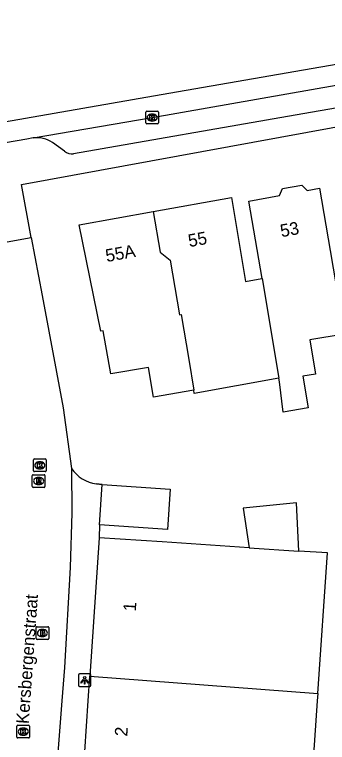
# Model space of a CAD drawing. Extents: x 159053 to 160041, y 380450 to 381422.
# Drawn here: x 159418.9 to 159443.6, y 381246.7 to 381304.3 of the extents above; entities that cross this region are included whole.
import ezdxf

# ---------------------------------------------------------------- set-up
doc = ezdxf.new("R2010")
doc.units = 0
for name, color, linetype in [('IMGEO_Brandkraan', 7, 'Continuous'), ('IMGEO_Kolk', 7, 'Continuous'), ('IMGEO_Lichtpunt', 7, 'Continuous'), ('IMGEO_Muur', 7, 'Continuous'), ('IMGEO_Openbare_ruimte_label', 7, 'Continuous'), ('IMGEO_Pand', 7, 'Continuous'), ('IMGEO_Pand_nummerreeks', 7, 'Continuous'), ('IMGEO_Rijbaan_lokaal_gesloten', 7, 'Continuous'), ('IMGEO_Rijbaan_lokaal_open', 7, 'Continuous'), ('IMGEO_Rioolput', 7, 'Continuous'), ('IMGEO_Voetpad_gesloten', 7, 'Continuous'), ('IMGEO_Voetpad_open', 7, 'Continuous')]:
    doc.layers.add(name, color=color, linetype=linetype)

msp = doc.modelspace()

# ---------------------------------------------------------------- linework, layer by layer
at = {"layer": 'IMGEO_Brandkraan'}
for p, q in [((159420.561, 381254.944), (159420.561, 381255.796)), ((159420.636, 381255.87), (159421.488, 381255.87)), ((159421.049, 381255.65), (159421.074, 381255.65)), ((159421.562, 381255.796), (159421.562, 381254.944)), ((159421.072, 381255.09), (159421.047, 381255.09)), ((159421.488, 381254.87), (159420.636, 381254.87))]:
    msp.add_line(p, q, dxfattribs=at)
for points in [[(159420.561, 381254.944), (159420.561, 381255.796)], [(159420.636, 381255.87), (159421.488, 381255.87)], [(159420.909, 381255.57), (159420.909, 381255.17), (159421.122, 381255.17)], [(159421.14, 381255.57), (159420.909, 381255.57)], [(159421.562, 381255.796), (159421.562, 381254.944)], [(159421.088, 381255.489), (159421.034, 381255.489), (159421.034, 381255.413)], [(159421.034, 381255.413), (159421.087, 381255.413)], [(159421.096, 381255.337), (159421.034, 381255.337), (159421.034, 381255.256)], [(159421.034, 381255.256), (159421.096, 381255.256)], [(159421.488, 381254.87), (159420.636, 381254.87)]]:
    msp.add_lwpolyline(points, dxfattribs=at)
for centre, radius, start, end in [((159420.638, 381255.794), 0.0765, 91.55205, 178.44795), ((159420.638, 381255.794), 0.0765, 91.55205, 178.44795), ((159421.144, 381255.425), 0.145, 59.4692, 91.53667), ((159421.169, 381255.472), 0.0922, 285.51372, 58.15012), ((159421.486, 381255.794), 0.0765, 1.55205, 88.44795), ((159421.486, 381255.794), 0.0765, 1.55205, 88.44795), ((159420.638, 381254.946), 0.0765, 181.55205, 268.44795), ((159420.638, 381254.946), 0.0765, 181.55205, 268.44795), ((159421.089, 381255.451), 0.0379, 267.82845, 90.93552), ((159421.097, 381255.296), 0.0404, 269.87594, 90.50774), ((159421.128, 381255.421), 0.251, 268.66757, 293.53466), ((159421.174, 381255.28), 0.105, 301.31148, 78.98903), ((159421.486, 381254.946), 0.0765, 271.55205, 358.44795), ((159421.486, 381254.946), 0.0765, 271.55205, 358.44795)]:
    msp.add_arc(centre, radius, start, end, dxfattribs=at)
for centre, major_axis, ratio, start_param, end_param in [((159421.048, 381255.37), (-0.387, 0.002), 0.722429, 4.712389, 7.853982), ((159421.073, 381255.37), (-0.39, 0.002), 0.717154, 1.570796, 4.712389)]:
    msp.add_ellipse(centre, major_axis=major_axis, ratio=ratio, start_param=start_param, end_param=end_param, dxfattribs=at)
at = {"layer": 'IMGEO_Kolk'}
for p, q in [((159429.25, 381295.696), (159429.25, 381296.548)), ((159429.325, 381296.622), (159430.177, 381296.622)), ((159429.738, 381296.402), (159429.763, 381296.402)), ((159430.251, 381296.548), (159430.251, 381295.696)), ((159429.761, 381295.842), (159429.736, 381295.842)), ((159430.177, 381295.622), (159429.325, 381295.622)), ((159420.361, 381268.202), (159420.361, 381269.054)), ((159420.436, 381269.128), (159421.288, 381269.128)), ((159420.849, 381268.908), (159420.874, 381268.908)), ((159421.362, 381269.054), (159421.362, 381268.202)), ((159420.872, 381268.348), (159420.847, 381268.348)), ((159421.288, 381268.128), (159420.436, 381268.128)), ((159419.121, 381248.071), (159419.973, 381248.071)), ((159419.046, 381247.145), (159419.046, 381247.997)), ((159419.534, 381247.851), (159419.559, 381247.851)), ((159420.047, 381247.997), (159420.047, 381247.145)), ((159419.973, 381247.071), (159419.121, 381247.071)), ((159419.557, 381247.291), (159419.532, 381247.291))]:
    msp.add_line(p, q, dxfattribs=at)
for points in [[(159429.25, 381295.696), (159429.25, 381296.548)], [(159429.325, 381296.622), (159430.177, 381296.622)], [(159430.251, 381296.548), (159430.251, 381295.696)], [(159429.571, 381296.322), (159429.694, 381296.322), (159429.694, 381296.171), (159429.824, 381296.322), (159429.988, 381296.322), (159429.842, 381296.171), (159429.995, 381295.922), (159429.843, 381295.922), (159429.758, 381296.086), (159429.694, 381296.019), (159429.694, 381295.922), (159429.571, 381295.922), (159429.571, 381296.322)], [(159430.177, 381295.622), (159429.325, 381295.622)], [(159420.361, 381268.202), (159420.361, 381269.054)], [(159420.436, 381269.128), (159421.288, 381269.128)], [(159420.682, 381268.828), (159420.805, 381268.828), (159420.805, 381268.677), (159420.935, 381268.828), (159421.099, 381268.828), (159420.953, 381268.677), (159421.106, 381268.428), (159420.954, 381268.428), (159420.869, 381268.592), (159420.805, 381268.525), (159420.805, 381268.428), (159420.682, 381268.428), (159420.682, 381268.828)], [(159421.362, 381269.054), (159421.362, 381268.202)], [(159421.288, 381268.128), (159420.436, 381268.128)], [(159419.121, 381248.071), (159419.973, 381248.071)], [(159419.046, 381247.145), (159419.046, 381247.997)], [(159419.367, 381247.771), (159419.49, 381247.771), (159419.49, 381247.62), (159419.62, 381247.771), (159419.784, 381247.771), (159419.638, 381247.62), (159419.791, 381247.371), (159419.639, 381247.371), (159419.554, 381247.535), (159419.49, 381247.468), (159419.49, 381247.371), (159419.367, 381247.371), (159419.367, 381247.771)], [(159420.047, 381247.997), (159420.047, 381247.145)], [(159419.973, 381247.071), (159419.121, 381247.071)]]:
    msp.add_lwpolyline(points, dxfattribs=at)
for centre, start, end in [((159429.327, 381296.546), 91.55205, 178.44795), ((159429.327, 381296.546), 91.55205, 178.44795), ((159430.175, 381296.546), 1.55205, 88.44795), ((159430.175, 381296.546), 1.55205, 88.44795), ((159429.327, 381295.698), 181.55205, 268.44795), ((159429.327, 381295.698), 181.55205, 268.44795), ((159430.175, 381295.698), 271.55205, 358.44795), ((159430.175, 381295.698), 271.55205, 358.44795), ((159420.438, 381269.052), 91.55205, 178.44795), ((159420.438, 381269.052), 91.55205, 178.44795), ((159421.286, 381269.052), 1.55205, 88.44795), ((159421.286, 381269.052), 1.55205, 88.44795), ((159420.438, 381268.204), 181.55205, 268.44795), ((159420.438, 381268.204), 181.55205, 268.44795), ((159421.286, 381268.204), 271.55205, 358.44795), ((159421.286, 381268.204), 271.55205, 358.44795), ((159419.123, 381247.995), 91.55205, 178.44795), ((159419.123, 381247.995), 91.55205, 178.44795), ((159419.971, 381247.995), 1.55205, 88.44795), ((159419.971, 381247.995), 1.55205, 88.44795), ((159419.123, 381247.147), 181.55205, 268.44795), ((159419.123, 381247.147), 181.55205, 268.44795), ((159419.971, 381247.147), 271.55205, 358.44795), ((159419.971, 381247.147), 271.55205, 358.44795)]:
    msp.add_arc(centre, 0.0765, start, end, dxfattribs=at)
for centre, major_axis, ratio, start_param, end_param in [((159429.737, 381296.122), (-0.387, 0.002), 0.722429, 4.712389, 7.853982), ((159429.762, 381296.122), (-0.39, 0.002), 0.717154, 1.570796, 4.712389), ((159420.848, 381268.628), (-0.387, 0.002), 0.722429, 4.712389, 7.853982), ((159420.873, 381268.628), (-0.39, 0.002), 0.717154, 1.570796, 4.712389), ((159419.533, 381247.571), (-0.387, 0.002), 0.722429, 4.712389, 7.853982), ((159419.558, 381247.571), (-0.39, 0.002), 0.717154, 1.570796, 4.712389)]:
    msp.add_ellipse(centre, major_axis=major_axis, ratio=ratio, start_param=start_param, end_param=end_param, dxfattribs=at)
at = {"layer": 'IMGEO_Lichtpunt'}
for p, q in [((159424.81, 381252.137), (159424.002, 381252.137)), ((159424.81, 381252.137), (159424.002, 381252.137)), ((159423.908, 381252.042), (159423.908, 381251.235)), ((159423.908, 381252.042), (159423.908, 381251.235)), ((159424.904, 381251.235), (159424.904, 381252.042)), ((159424.904, 381251.235), (159424.904, 381252.042)), ((159424.002, 381251.141), (159424.81, 381251.141)), ((159424.002, 381251.141), (159424.81, 381251.141))]:
    msp.add_line(p, q, dxfattribs=at)
for points in [[(159424.282, 381251.706), (159424.321, 381251.678), (159424.133, 381251.416), (159424.095, 381251.443), (159424.282, 381251.706)], [(159424.384, 381251.658), (159424.431, 381251.658), (159424.431, 381251.336), (159424.384, 381251.336), (159424.384, 381251.658)], [(159424.494, 381251.678), (159424.532, 381251.705), (159424.719, 381251.443), (159424.68, 381251.415), (159424.494, 381251.678)]]:
    msp.add_lwpolyline(points, dxfattribs=at)
msp.add_circle((159424.407, 381251.84), 0.0994, dxfattribs=at)
for centre, start, end in [((159424.002, 381252.042), 90, 180), ((159424.002, 381252.042), 90, 180), ((159424.81, 381252.042), 0, 90), ((159424.81, 381252.042), 0, 90), ((159424.002, 381251.235), 180, 270), ((159424.002, 381251.235), 180, 270), ((159424.81, 381251.235), 270, 0), ((159424.81, 381251.235), 270, 360)]:
    msp.add_arc(centre, 0.0946, start, end, dxfattribs=at)
at = {"layer": 'IMGEO_Muur'}
for points in [[(159421.036, 381282.058), (159422.695, 381273.165), (159423.374, 381268.38)], [(159425.798, 381267.113), (159425.335, 381267.177)]]:
    msp.add_lwpolyline(points, dxfattribs=at)
msp.add_arc((159425.612, 381269.828), 2.665, 212.90157, 264.04332, dxfattribs=at)
at = {"layer": 'IMGEO_Pand'}
for points in [[(159438.451, 381283.387), (159437.41, 381289.524), (159439.824, 381289.963), (159440.078, 381290.506), (159441.592, 381290.781), (159442.027, 381290.363), (159443.002, 381290.54), (159443.839, 381285.611), (159444.551, 381281.414), (159444.96, 381279.005), (159442.219, 381278.54), (159442.678, 381275.837), (159441.682, 381275.668), (159442.108, 381273.162), (159440.123, 381272.826), (159439.816, 381275.233), (159439.779, 381275.521)], [(159429.827, 381288.692), (159436.02, 381289.811), (159437.148, 381283.166), (159438.133, 381283.333), (159438.451, 381283.387)], [(159433.047, 381274.557), (159429.862, 381274.015), (159429.462, 381276.361), (159426.465, 381275.85), (159425.883, 381279.269), (159425.675, 381279.234), (159423.976, 381287.635), (159429.827, 381288.692)], [(159429.827, 381288.692), (159430.373, 381285.478), (159431.169, 381284.843), (159431.901, 381280.528), (159432.049, 381280.553), (159432.651, 381277.004), (159433.047, 381274.557)], [(159438.451, 381283.387), (159439.759, 381275.677), (159439.779, 381275.521)], [(159439.779, 381275.521), (159433.081, 381274.305), (159433.047, 381274.557)], [(159425.798, 381267.113), (159431.187, 381266.754), (159430.974, 381263.556), (159425.585, 381263.915)], [(159425.585, 381263.915), (159425.798, 381267.113)], [(159441.364, 381261.849), (159441.18, 381265.664), (159436.954, 381265.249), (159437.438, 381262.11)], [(159425.559, 381262.901), (159424.822, 381251.968)], [(159437.438, 381262.11), (159430.548, 381262.569), (159425.559, 381262.901)], [(159437.438, 381262.11), (159441.364, 381261.849)], [(159442.853, 381250.596), (159443.616, 381261.699), (159441.364, 381261.849)], [(159424.226, 381243.381), (159424.41, 381246.006), (159424.689, 381250), (159424.822, 381251.968)], [(159424.822, 381251.968), (159442.853, 381250.596)], [(159442.853, 381250.596), (159442.812, 381250), (159442.411, 381244.175)]]:
    msp.add_lwpolyline(points, dxfattribs=at)
at = {"layer": 'IMGEO_Rijbaan_lokaal_gesloten'}
for points in [[(159240.511, 381248.03), (159239.894, 381249.365), (159249.857, 381253.978), (159259.538, 381258.444), (159265.788, 381261.312), (159272.321, 381263.757), (159279.511, 381266.107), (159286.044, 381267.988), (159291.683, 381269.587), (159298.874, 381271.561), (159312.832, 381274.758), (159333.98, 381279.647), (159349.677, 381283.267), (159365.28, 381286.417), (159378.533, 381288.955), (159392.632, 381291.353), (159430.464, 381297.936), (159461.669, 381303.342), (159467.508, 381304.266)], [(159420.34, 381294.51), (159429.747, 381296.124), (159446.722, 381299.097), (159463.425, 381301.996), (159467.778, 381302.646)], [(159420.34, 381294.51), (159419.841, 381294.411), (159412.902, 381293.217), (159412.749, 381293.191)]]:
    msp.add_lwpolyline(points, dxfattribs=at)
at = {"layer": 'IMGEO_Rijbaan_lokaal_open'}
for points in [[(159415.481, 381285.794), (159420.183, 381286.629)], [(159420.183, 381286.629), (159421.036, 381282.058), (159422.695, 381273.165), (159423.374, 381268.38)], [(159423.374, 381268.38), (159423.394, 381264.883), (159423.247, 381260.54), (159422.804, 381252.654), (159422.596, 381250), (159422.114, 381243.845), (159421.333, 381233.86), (159420.227, 381218.12)]]:
    msp.add_lwpolyline(points, dxfattribs=at)
at = {"layer": 'IMGEO_Rioolput'}
for p, q in [((159420.264, 381266.961), (159420.264, 381267.813)), ((159420.339, 381267.887), (159421.191, 381267.887)), ((159420.752, 381267.667), (159420.777, 381267.667)), ((159421.265, 381267.813), (159421.265, 381266.961)), ((159420.775, 381267.107), (159420.75, 381267.107)), ((159421.191, 381266.887), (159420.339, 381266.887))]:
    msp.add_line(p, q, dxfattribs=at)
for points in [[(159420.264, 381266.961), (159420.264, 381267.813)], [(159420.339, 381267.887), (159421.191, 381267.887)], [(159421.265, 381267.813), (159421.265, 381266.961)], [(159420.853, 381267.585), (159420.601, 381267.587), (159420.601, 381267.187)], [(159420.601, 381267.187), (159420.725, 381267.187), (159420.725, 381267.349), (159420.736, 381267.349)], [(159420.779, 381267.506), (159420.725, 381267.506), (159420.725, 381267.425)], [(159420.725, 381267.425), (159420.777, 381267.425)], [(159420.783, 381267.32), (159420.854, 381267.187), (159420.994, 381267.187), (159420.929, 381267.313)], [(159421.191, 381266.887), (159420.339, 381266.887)]]:
    msp.add_lwpolyline(points, dxfattribs=at)
for centre, radius, start, end in [((159420.341, 381267.811), 0.0765, 91.55205, 178.44795), ((159420.341, 381267.811), 0.0765, 91.55205, 178.44795), ((159421.189, 381267.811), 0.0765, 1.55205, 88.44795), ((159421.189, 381267.811), 0.0765, 1.55205, 88.44795), ((159420.735, 381267.296), 0.0533, 26.02933, 88.69889), ((159420.761, 381267.614), 0.19, 274.7715, 282.96867), ((159420.785, 381267.41), 0.0964, 77.00612, 93.18647), ((159420.799, 381267.467), 0.0378, 276.66336, 79.67722), ((159420.852, 381267.475), 0.109, 350.36119, 89.41601), ((159420.85, 381267.475), 0.112, 277.58423, 350.98172), ((159420.834, 381267.26), 0.108, 29.51342, 73.79051), ((159420.341, 381266.963), 0.0765, 181.55205, 268.44795), ((159420.341, 381266.963), 0.0765, 181.55205, 268.44795), ((159421.189, 381266.963), 0.0765, 271.55205, 358.44795), ((159421.189, 381266.963), 0.0765, 271.55205, 358.44795)]:
    msp.add_arc(centre, radius, start, end, dxfattribs=at)
for centre, major_axis, ratio, start_param, end_param in [((159420.751, 381267.387), (-0.387, 0.002), 0.722429, 4.712389, 7.853982), ((159420.776, 381267.387), (-0.39, 0.002), 0.717154, 1.570796, 4.712389)]:
    msp.add_ellipse(centre, major_axis=major_axis, ratio=ratio, start_param=start_param, end_param=end_param, dxfattribs=at)
at = {"layer": 'IMGEO_Voetpad_gesloten'}
for points in [[(159425.335, 381267.177), (159425.798, 381267.113)], [(159425.585, 381263.915), (159425.559, 381262.901)]]:
    msp.add_lwpolyline(points, dxfattribs=at)
msp.add_arc((159425.612, 381269.828), 2.665, 212.90157, 264.04332, dxfattribs=at)
at = {"layer": 'IMGEO_Voetpad_open'}
for points in [[(159420.183, 381286.629), (159419.4, 381290.827), (159460.346, 381298.323), (159469.349, 381299.846)], [(159451.358, 381298.091), (159445.026, 381297.004), (159441.061, 381296.301), (159423.527, 381293.249)], [(159422.806, 381293.464), (159421.855, 381294.157)]]:
    msp.add_lwpolyline(points, dxfattribs=at)
for centre, radius, start, end in [((159420.628, 381292.317), 2.212, 56.29254, 97.47528), ((159423.409, 381294.169), 0.927, 229.46008, 277.33108)]:
    msp.add_arc(centre, radius, start, end, dxfattribs=at)

# ---------------------------------------------------------------- texts
at = {"layer": 'IMGEO_Openbare_ruimte_label'}
msp.add_text('Kersbergenstraat', height=1, rotation=85.86946, dxfattribs=at).set_placement((159419.975, 381248.155))
at = {"layer": 'IMGEO_Pand_nummerreeks'}
for s, rotation, p in [('53', 10.30178, (159439.98, 381286.658)), ('55', 10.23876, (159432.693, 381285.877)), ('55A', 10.2412, (159426.15, 381284.695)), ('1', 86.1442, (159428.452, 381257.052)), ('2', 86.03183, (159427.777, 381247.171))]:
    msp.add_text(s, height=1, rotation=rotation, dxfattribs=at).set_placement(p)

doc.saveas('drawing.dxf')
